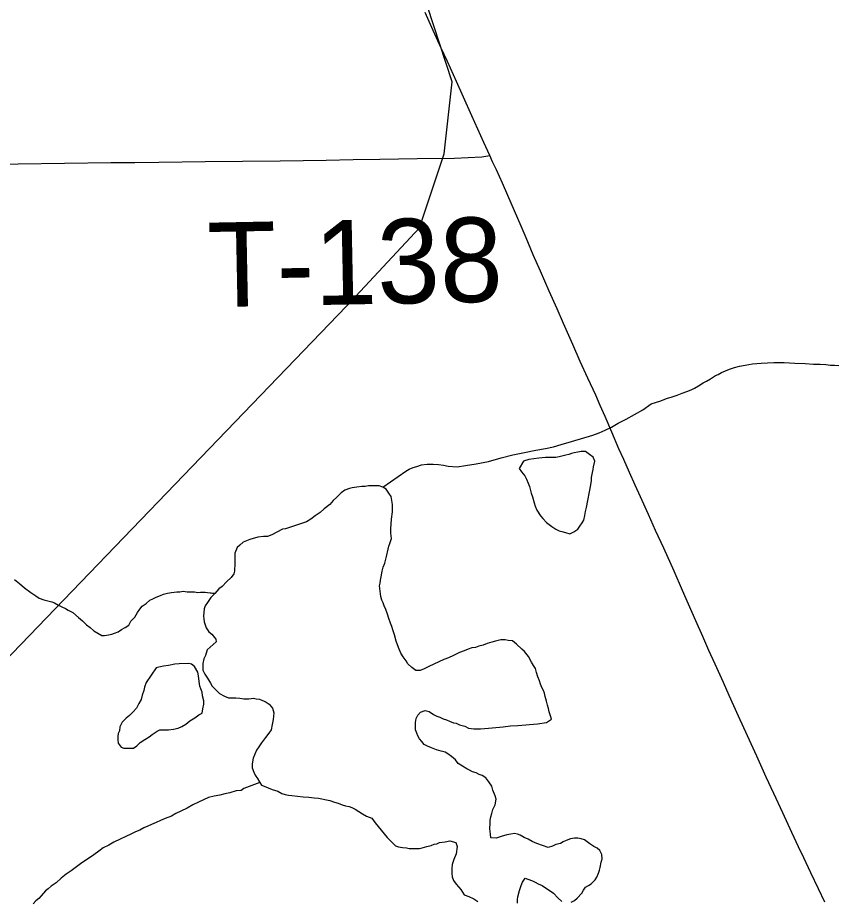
# Model space of a CAD drawing. Extents: x 103424 to 290657, y 38711 to 110967.
# Drawn here: x 214252.6113 to 214252.8863, y 40208.8667 to 40209.1637 of the extents above; entities that cross this region are included whole.
import ezdxf

# ---------------------------------------------------------------- set-up
doc = ezdxf.new("R2010")
doc.units = 0
for name, color, linetype in [('GM_X_Minor_Lake', 7, 'Continuous'), ('GM_X_Minor_River', 7, 'Continuous'), ('GM_X_Rail_Line', 7, 'Continuous'), ('GM_X_State_Route', 7, 'Continuous'), ('GM_X_Township_Road', 7, 'Continuous'), ('GM_X_Township_Road_Text', 7, 'Continuous')]:
    doc.layers.add(name, color=color, linetype=linetype)

msp = doc.modelspace()

# ---------------------------------------------------------------- linework, layer by layer
at = {"layer": 'GM_X_Minor_Lake'}
for points in [[(214252.80405, 40209.00666), (214252.80409, 40209.00686), (214252.80427, 40209.008), (214252.80426, 40209.00914), (214252.80463, 40209.01085), (214252.80481, 40209.0118), (214252.80499, 40209.01275), (214252.80536, 40209.01466), (214252.80478, 40209.01598), (214252.80363, 40209.01692), (214252.8023, 40209.01786), (214252.80078, 40209.01785), (214252.79964, 40209.01765), (214252.7985, 40209.01745), (214252.79756, 40209.01726), (214252.79661, 40209.01687), (214252.79566, 40209.01667), (214252.79472, 40209.01648), (214252.79339, 40209.01609), (214252.79225, 40209.01589), (214252.79074, 40209.01588), (214252.78884, 40209.01586), (214252.78656, 40209.01566), (214252.78486, 40209.01545), (214252.78315, 40209.01525), (214252.78145, 40209.01467), (214252.77997, 40209.01223)], [(214252.77997, 40209.01223), (214252.78072, 40209.01105), (214252.78186, 40209.00973), (214252.78244, 40209.0086), (214252.78302, 40209.00727), (214252.78341, 40209.00614), (214252.784, 40209.00386), (214252.78439, 40209.00272), (214252.78497, 40209.00064), (214252.78536, 40208.9995), (214252.78594, 40208.99818), (214252.78709, 40208.99629), (214252.78786, 40208.99534), (214252.7892, 40208.99402), (214252.79091, 40208.99271), (214252.79225, 40208.99176), (214252.79339, 40208.9912), (214252.79434, 40208.99102), (214252.79548, 40208.99065), (214252.79701, 40208.99028), (214252.79833, 40208.99086), (214252.79965, 40208.99182), (214252.8004, 40208.99277), (214252.80115, 40208.99392), (214252.80171, 40208.99487), (214252.80208, 40208.9964), (214252.80226, 40208.99773), (214252.80263, 40208.99906), (214252.80405, 40209.00666)], [(214252.78618, 40208.94214), (214252.78579, 40208.94366), (214252.7854, 40208.94498), (214252.78482, 40208.94593), (214252.78406, 40208.94707), (214252.78309, 40208.94896), (214252.78175, 40208.95066), (214252.7808, 40208.95141), (214252.77908, 40208.95311), (214252.77774, 40208.95424), (214252.77622, 40208.95442), (214252.77527, 40208.9546), (214252.77375, 40208.95459), (214252.77204, 40208.95419), (214252.77072, 40208.95381), (214252.7692, 40208.95341), (214252.76788, 40208.95284), (214252.76637, 40208.95244), (214252.76523, 40208.95206), (214252.76409, 40208.95186), (214252.76277, 40208.95147), (214252.76144, 40208.95089), (214252.75993, 40208.95031), (214252.75785, 40208.94934), (214252.75615, 40208.94857), (214252.75463, 40208.94799), (214252.74953, 40208.94567), (214252.74802, 40208.9449), (214252.74669, 40208.94432), (214252.74517, 40208.94431), (214252.74384, 40208.94525), (214252.7425, 40208.94657), (214252.74192, 40208.94752), (214252.74097, 40208.94884), (214252.7402, 40208.95016), (214252.73942, 40208.95206), (214252.73865, 40208.95414), (214252.73806, 40208.95623), (214252.73748, 40208.95793), (214252.73709, 40208.95907), (214252.7367, 40208.96021), (214252.73612, 40208.96172), (214252.73573, 40208.96324), (214252.73515, 40208.96475), (214252.73457, 40208.96608), (214252.73418, 40208.96703), (214252.7338, 40208.96797), (214252.73341, 40208.96911), (214252.7332, 40208.97101), (214252.733, 40208.97271), (214252.73318, 40208.97367), (214252.73337, 40208.97462), (214252.73355, 40208.97576), (214252.73391, 40208.97766), (214252.73428, 40208.97899), (214252.73484, 40208.98033), (214252.73539, 40208.98261), (214252.73594, 40208.98508), (214252.73612, 40208.98603), (214252.7365, 40208.98699), (214252.73705, 40208.9887), (214252.73685, 40208.99041), (214252.73684, 40208.99193), (214252.737, 40208.99516), (214252.73736, 40208.99763), (214252.73735, 40209.0001), (214252.73714, 40209.00143), (214252.73695, 40209.00276), (214252.73618, 40209.00389), (214252.73522, 40209.00521), (214252.73407, 40209.00596), (214252.73293, 40209.00634), (214252.7316, 40209.00633), (214252.73047, 40209.00632), (214252.72933, 40209.00631), (214252.72819, 40209.00611), (214252.72705, 40209.0061), (214252.72535, 40209.0059), (214252.72383, 40209.0057), (214252.72288, 40209.0055), (214252.72137, 40209.00492), (214252.72005, 40209.00396), (214252.71854, 40209.00243), (214252.71741, 40209.00147), (214252.71628, 40209.00014), (214252.7144, 40208.9986), (214252.71308, 40208.99745), (214252.71138, 40208.9963), (214252.70987, 40208.99515), (214252.70844, 40208.99424)], [(214252.70844, 40208.99424), (214252.70135, 40208.99186), (214252.70135, 40208.99186), (214252.70041, 40208.99185), (214252.69681, 40208.98992), (214252.6953, 40208.98934), (214252.69397, 40208.98934), (214252.69208, 40208.98913), (214252.68943, 40208.98835), (214252.68716, 40208.98739), (214252.68603, 40208.98643), (214252.68508, 40208.98566), (214252.68434, 40208.98376), (214252.68435, 40208.98205), (214252.68436, 40208.98034), (214252.68419, 40208.97768), (214252.68401, 40208.97673), (214252.68307, 40208.97558), (214252.68157, 40208.97405), (214252.68006, 40208.97252), (214252.67893, 40208.97175), (214252.67761, 40208.97022), (214252.67629, 40208.96888), (214252.67517, 40208.96716), (214252.67442, 40208.96602), (214252.67404, 40208.96506), (214252.67387, 40208.96259), (214252.67388, 40208.96164), (214252.67408, 40208.9607), (214252.67466, 40208.95861), (214252.67562, 40208.95729), (214252.67658, 40208.95653), (214252.67792, 40208.95484), (214252.67812, 40208.95389), (214252.6751, 40208.95121), (214252.67454, 40208.9493), (214252.67398, 40208.94816), (214252.67362, 40208.94664), (214252.67363, 40208.94436), (214252.67421, 40208.94303), (214252.67517, 40208.94171), (214252.67613, 40208.94001), (214252.67671, 40208.93906), (214252.67786, 40208.93793), (214252.6792, 40208.93661), (214252.68091, 40208.93567), (214252.68224, 40208.93511), (214252.68357, 40208.93512), (214252.68471, 40208.93513), (214252.68604, 40208.93495), (214252.68737, 40208.93477), (214252.68908, 40208.93478), (214252.6906, 40208.93498), (214252.69155, 40208.9348), (214252.69269, 40208.93462), (214252.69364, 40208.93425), (214252.69459, 40208.93387), (214252.69592, 40208.93293), (214252.69707, 40208.93161), (214252.69746, 40208.93009), (214252.69729, 40208.92781), (214252.69693, 40208.9261), (214252.69656, 40208.92439), (214252.69581, 40208.92324), (214252.69468, 40208.92172), (214252.69337, 40208.92), (214252.69243, 40208.91866), (214252.69168, 40208.91751), (214252.69112, 40208.91618), (214252.69056, 40208.91485), (214252.6902, 40208.91294), (214252.69021, 40208.91162), (214252.69079, 40208.9101), (214252.69117, 40208.90915), (214252.69194, 40208.90802), (214252.69271, 40208.90669), (214252.69329, 40208.90575), (214252.69424, 40208.90538), (214252.69557, 40208.90482), (214252.6969, 40208.90426), (214252.69881, 40208.9037), (214252.70014, 40208.90295), (214252.70128, 40208.90258), (214252.70242, 40208.9024), (214252.70356, 40208.90221), (214252.70546, 40208.90204), (214252.70736, 40208.90186), (214252.70926, 40208.90169)], [(214252.65788, 40208.94519), (214252.6545, 40208.94023), (214252.65394, 40208.9387), (214252.65376, 40208.93756), (214252.6532, 40208.93604), (214252.65284, 40208.93452), (214252.65209, 40208.93318), (214252.65134, 40208.93166), (214252.65002, 40208.93032), (214252.64889, 40208.92917), (214252.64776, 40208.92821), (214252.64644, 40208.92687), (214252.6457, 40208.92535), (214252.64552, 40208.92401), (214252.64514, 40208.92306), (214252.64496, 40208.92211), (214252.64497, 40208.92097), (214252.64517, 40208.91983), (214252.64613, 40208.91851), (214252.64708, 40208.91814), (214252.64841, 40208.91815), (214252.64936, 40208.91815), (214252.65031, 40208.91816), (214252.65144, 40208.91893), (214252.65257, 40208.92008), (214252.65408, 40208.92104), (214252.65559, 40208.922), (214252.65653, 40208.92277), (214252.65823, 40208.92392), (214252.65918, 40208.92431), (214252.66032, 40208.92431), (214252.66202, 40208.92433), (214252.66373, 40208.92453), (214252.66524, 40208.92492), (214252.66657, 40208.9255), (214252.66789, 40208.92627), (214252.66921, 40208.92742), (214252.67091, 40208.92838), (214252.67223, 40208.92934), (214252.67337, 40208.92992), (214252.67354, 40208.93144), (214252.67391, 40208.93296), (214252.6739, 40208.9341), (214252.67351, 40208.93581), (214252.67331, 40208.93695), (214252.67292, 40208.93808), (214252.67254, 40208.93903), (214252.67234, 40208.94055), (214252.67213, 40208.94245), (214252.67193, 40208.94377), (214252.67078, 40208.94567), (214252.66982, 40208.94642), (214252.66887, 40208.9466), (214252.66565, 40208.94658), (214252.66413, 40208.94638), (214252.66205, 40208.94598), (214252.66034, 40208.94578), (214252.65883, 40208.94539), (214252.65788, 40208.94519)], [(214252.65788, 40208.94519), (214252.6545, 40208.94023), (214252.65394, 40208.9387), (214252.65376, 40208.93756), (214252.6532, 40208.93604), (214252.65284, 40208.93452), (214252.65209, 40208.93318), (214252.65134, 40208.93166), (214252.65002, 40208.93032), (214252.64889, 40208.92917), (214252.64776, 40208.92821), (214252.64644, 40208.92687), (214252.6457, 40208.92535), (214252.64552, 40208.92401), (214252.64514, 40208.92306), (214252.64496, 40208.92211), (214252.64497, 40208.92097), (214252.64517, 40208.91983), (214252.64613, 40208.91851), (214252.64708, 40208.91814), (214252.64841, 40208.91815), (214252.64936, 40208.91815), (214252.65031, 40208.91816), (214252.65144, 40208.91893), (214252.65257, 40208.92008), (214252.65408, 40208.92104), (214252.65559, 40208.922), (214252.65653, 40208.92277), (214252.65823, 40208.92392), (214252.65918, 40208.92431)], [(214252.65918, 40208.92431), (214252.66032, 40208.92431), (214252.66202, 40208.92433), (214252.66373, 40208.92453), (214252.66524, 40208.92492), (214252.66657, 40208.9255), (214252.66789, 40208.92627), (214252.66921, 40208.92742), (214252.67091, 40208.92838), (214252.67223, 40208.92934), (214252.67337, 40208.92992), (214252.67354, 40208.93144), (214252.67391, 40208.93296), (214252.6739, 40208.9341), (214252.67351, 40208.93581), (214252.67331, 40208.93695), (214252.67292, 40208.93808), (214252.67254, 40208.93903), (214252.67234, 40208.94055), (214252.67213, 40208.94245), (214252.67193, 40208.94377), (214252.67078, 40208.94567), (214252.66982, 40208.94642), (214252.66887, 40208.9466), (214252.66565, 40208.94658), (214252.66413, 40208.94638), (214252.66205, 40208.94598), (214252.66034, 40208.94578), (214252.65883, 40208.94539), (214252.65788, 40208.94519)], [(214252.80617, 40208.88454), (214252.80503, 40208.8851), (214252.80369, 40208.88604), (214252.80197, 40208.88736), (214252.80083, 40208.88773), (214252.79969, 40208.88791), (214252.79855, 40208.8879), (214252.79722, 40208.8877), (214252.79571, 40208.88712), (214252.79477, 40208.88674), (214252.79382, 40208.88616), (214252.79231, 40208.88577), (214252.79117, 40208.88519), (214252.78966, 40208.8848), (214252.78585, 40208.8861), (214252.78433, 40208.88685), (214252.78299, 40208.8876), (214252.78166, 40208.88816), (214252.78033, 40208.88891), (214252.77938, 40208.88928), (214252.77842, 40208.88947), (214252.7771, 40208.88926), (214252.77577, 40208.88907), (214252.77388, 40208.88848), (214252.77218, 40208.8879), (214252.77047, 40208.88808), (214252.77027, 40208.88922), (214252.77006, 40208.89111), (214252.77024, 40208.89301), (214252.77023, 40208.89396), (214252.77041, 40208.89511), (214252.77078, 40208.89625), (214252.77115, 40208.89758), (214252.7719, 40208.89911), (214252.77226, 40208.90101), (214252.77188, 40208.90215), (214252.7711, 40208.90404), (214252.77071, 40208.90537), (214252.76975, 40208.90688), (214252.76879, 40208.9082), (214252.76746, 40208.90895), (214252.76651, 40208.90932), (214252.76555, 40208.90989), (214252.76422, 40208.91026), (214252.76327, 40208.91082), (214252.76232, 40208.91119), (214252.75946, 40208.91307), (214252.7585, 40208.91421), (214252.75716, 40208.91533), (214252.75602, 40208.91628), (214252.75506, 40208.91684), (214252.75373, 40208.91721), (214252.75221, 40208.91758), (214252.7505, 40208.91833), (214252.74917, 40208.91889), (214252.74802, 40208.91945), (214252.74726, 40208.92039), (214252.74649, 40208.92134), (214252.74591, 40208.92228), (214252.74553, 40208.92323), (214252.74514, 40208.92436), (214252.74513, 40208.92569), (214252.74512, 40208.92683), (214252.7453, 40208.92816), (214252.74586, 40208.92931), (214252.7468, 40208.93026), (214252.74831, 40208.93085), (214252.74965, 40208.93048), (214252.75117, 40208.92954), (214252.75231, 40208.92898), (214252.75327, 40208.9286), (214252.75441, 40208.92804), (214252.75555, 40208.92767), (214252.7565, 40208.9273), (214252.75783, 40208.92674), (214252.75878, 40208.92655), (214252.75993, 40208.92599), (214252.76164, 40208.92562), (214252.76297, 40208.92488), (214252.76468, 40208.9247), (214252.76696, 40208.92471), (214252.76961, 40208.92492), (214252.77208, 40208.92513), (214252.77454, 40208.92534), (214252.77701, 40208.92574), (214252.77947, 40208.92576), (214252.78611, 40208.92637), (214252.78915, 40208.92678), (214252.79084, 40208.92793), (214252.79046, 40208.92907), (214252.79007, 40208.93039), (214252.78987, 40208.93153), (214252.78948, 40208.93267), (214252.78909, 40208.934), (214252.7887, 40208.93551), (214252.7885, 40208.93665), (214252.78811, 40208.9376), (214252.78754, 40208.93854), (214252.78715, 40208.93968), (214252.78676, 40208.94082), (214252.78618, 40208.94214)], [(214252.70926, 40208.90169), (214252.71097, 40208.90151), (214252.71249, 40208.90133), (214252.71363, 40208.90115), (214252.71458, 40208.90097), (214252.71629, 40208.9006), (214252.71781, 40208.90004), (214252.71914, 40208.89967), (214252.72047, 40208.89911), (214252.72161, 40208.89874), (214252.72276, 40208.89856), (214252.72371, 40208.89818), (214252.72485, 40208.89762), (214252.72599, 40208.89687), (214252.72733, 40208.89612), (214252.72866, 40208.89537), (214252.73038, 40208.89462), (214252.73153, 40208.89311), (214252.73555, 40208.8882), (214252.7367, 40208.88707), (214252.73842, 40208.88537), (214252.73937, 40208.885), (214252.7407, 40208.88482), (214252.74203, 40208.88464), (214252.74298, 40208.88446), (214252.7445, 40208.88447), (214252.74544, 40208.88448), (214252.74639, 40208.88448), (214252.74734, 40208.88468), (214252.74886, 40208.88507), (214252.75037, 40208.88546), (214252.75132, 40208.88585), (214252.75226, 40208.88604), (214252.75321, 40208.88643), (214252.75511, 40208.88664), (214252.75662, 40208.88703), (214252.75871, 40208.88647), (214252.7591, 40208.88514), (214252.75874, 40208.88267), (214252.758, 40208.88077), (214252.75744, 40208.87905), (214252.75726, 40208.87772), (214252.75728, 40208.87601), (214252.75747, 40208.87487), (214252.75786, 40208.87374), (214252.75882, 40208.87242), (214252.76035, 40208.87072), (214252.76151, 40208.86883), (214252.76303, 40208.86827), (214252.76474, 40208.86752), (214252.76608, 40208.86658)], [(214252.79739, 40208.86643), (214252.79852, 40208.86701), (214252.79947, 40208.86777), (214252.80097, 40208.86949), (214252.80153, 40208.87045), (214252.80228, 40208.8714), (214252.80323, 40208.87198), (214252.80417, 40208.87256), (214252.80549, 40208.8739), (214252.80605, 40208.87485), (214252.80661, 40208.87618), (214252.80698, 40208.87714), (214252.80717, 40208.87809), (214252.80753, 40208.8798), (214252.8079, 40208.88094), (214252.8077, 40208.88246), (214252.80712, 40208.88379), (214252.80617, 40208.88454)], [(214252.77936, 40208.86611), (214252.77935, 40208.86725), (214252.77954, 40208.8682), (214252.78009, 40208.87029), (214252.78065, 40208.872), (214252.78102, 40208.87315), (214252.78196, 40208.87448), (214252.78291, 40208.87411), (214252.78443, 40208.87355), (214252.78538, 40208.87318), (214252.78633, 40208.87262), (214252.78767, 40208.87206), (214252.79148, 40208.86942), (214252.79301, 40208.86792), (214252.79435, 40208.8666)]]:
    msp.add_lwpolyline(points, dxfattribs=at)
at = {"layer": 'GM_X_Minor_River'}
for points in [[(214252.73407, 40209.00596), (214252.74181, 40209.01134), (214252.74295, 40209.01192), (214252.74427, 40209.0125), (214252.7456, 40209.01289), (214252.74711, 40209.01347), (214252.74901, 40209.01367), (214252.75109, 40209.01369), (214252.7528, 40209.01351), (214252.75451, 40209.01333), (214252.75603, 40209.01296), (214252.75907, 40209.0128), (214252.76191, 40209.0132), (214252.76551, 40209.01379), (214252.76968, 40209.01458), (214252.77385, 40209.01575), (214252.77783, 40209.01673), (214252.7818, 40209.01752), (214252.78559, 40209.01831), (214252.78881, 40209.0189), (214252.79147, 40209.01949), (214252.79412, 40209.02027), (214252.79753, 40209.02125), (214252.80472, 40209.02339), (214252.8068, 40209.02416), (214252.80888, 40209.02513), (214252.81096, 40209.02609), (214252.81323, 40209.02744), (214252.81588, 40209.02879), (214252.81871, 40209.03033), (214252.82154, 40209.03187), (214252.82437, 40209.03398), (214252.82759, 40209.03495), (214252.82948, 40209.03573), (214252.83138, 40209.03631), (214252.83308, 40209.03689), (214252.83478, 40209.03747), (214252.8363, 40209.03806), (214252.83781, 40209.03864), (214252.83895, 40209.03921), (214252.84027, 40209.03998), (214252.84178, 40209.04094), (214252.84291, 40209.04152), (214252.84424, 40209.04229), (214252.84593, 40209.04344), (214252.84688, 40209.04383), (214252.84801, 40209.04441), (214252.84934, 40209.04499), (214252.85066, 40209.04557), (214252.85236, 40209.04615), (214252.85407, 40209.04654), (214252.85596, 40209.04694), (214252.85843, 40209.04734), (214252.86127, 40209.04755), (214252.86563, 40209.04777), (214252.86905, 40209.04779), (214252.87266, 40209.04763), (214252.87607, 40209.04746), (214252.87892, 40209.0473), (214252.8812, 40209.04731), (214252.8831, 40209.04714), (214252.88462, 40209.04696), (214252.88595, 40209.04697), (214252.88747, 40209.04679)], [(214252.61021, 40208.97485), (214252.61193, 40208.97354), (214252.61365, 40208.97203), (214252.61575, 40208.97053), (214252.61746, 40208.9694), (214252.61861, 40208.96865), (214252.62013, 40208.96809), (214252.62146, 40208.96772), (214252.62279, 40208.96735), (214252.62374, 40208.96698), (214252.62508, 40208.96623), (214252.62622, 40208.96566), (214252.62736, 40208.9651), (214252.62832, 40208.96454), (214252.62984, 40208.96379), (214252.63175, 40208.9621)], [(214252.63175, 40208.9621), (214252.63309, 40208.96097), (214252.63443, 40208.95965), (214252.63576, 40208.95871), (214252.63691, 40208.95757), (214252.63958, 40208.95607), (214252.64053, 40208.95608), (214252.64185, 40208.95628), (214252.64299, 40208.95648), (214252.64394, 40208.95687), (214252.64507, 40208.95725), (214252.6462, 40208.95802), (214252.64753, 40208.95879), (214252.64866, 40208.95956), (214252.64941, 40208.96089), (214252.65073, 40208.96223), (214252.65166, 40208.96376), (214252.65241, 40208.96491), (214252.65316, 40208.96586), (214252.65449, 40208.96682), (214252.65581, 40208.96797), (214252.65675, 40208.96836), (214252.65788, 40208.96894), (214252.6594, 40208.96952), (214252.66034, 40208.9699), (214252.66167, 40208.97029), (214252.663, 40208.97049), (214252.66489, 40208.9707), (214252.66584, 40208.9707), (214252.66698, 40208.9709), (214252.66831, 40208.97072), (214252.66926, 40208.97073), (214252.67078, 40208.97074), (214252.67192, 40208.97056), (214252.67286, 40208.97057), (214252.67438, 40208.97058), (214252.67761, 40208.97022), (214252.67514, 40208.97039)], [(214252.69271, 40208.90669), (214252.68741, 40208.90457), (214252.68647, 40208.90399), (214252.68476, 40208.90379), (214252.68268, 40208.9032), (214252.68098, 40208.90281), (214252.67927, 40208.90242), (214252.67738, 40208.90202), (214252.67548, 40208.90163), (214252.67378, 40208.90086), (214252.67208, 40208.90008), (214252.67019, 40208.89912), (214252.6683, 40208.89797), (214252.66622, 40208.897), (214252.66452, 40208.89623), (214252.66301, 40208.89527), (214252.66092, 40208.89449), (214252.65941, 40208.89391), (214252.6579, 40208.89314), (214252.65638, 40208.89256), (214252.65506, 40208.89198), (214252.65374, 40208.8914), (214252.65242, 40208.89063), (214252.6509, 40208.89005), (214252.64939, 40208.88928), (214252.64769, 40208.88851), (214252.6458, 40208.88754), (214252.64372, 40208.88658), (214252.64202, 40208.88562), (214252.64013, 40208.88465), (214252.63862, 40208.8835), (214252.63692, 40208.88235), (214252.63484, 40208.88082), (214252.63295, 40208.87966), (214252.63107, 40208.87832), (214252.62937, 40208.87698), (214252.62767, 40208.87582), (214252.62597, 40208.87448), (214252.62428, 40208.87295), (214252.62258, 40208.8718), (214252.62163, 40208.87084), (214252.62069, 40208.87026), (214252.61919, 40208.86854), (214252.61843, 40208.86759), (214252.61749, 40208.86682), (214252.61655, 40208.86586)]]:
    msp.add_lwpolyline(points, dxfattribs=at)
at = {"layer": 'GM_X_Rail_Line'}
msp.add_lwpolyline([(214250.85343, 40208.92373), (214251.15406, 40208.91532), (214251.17964, 40208.91122), (214251.19738, 40208.90372), (214251.29151, 40208.84026), (214251.30379, 40208.83514), (214251.3188, 40208.83309), (214251.37678, 40208.83309), (214251.78779, 40208.8443), (214251.85638, 40208.84426), (214252.4323, 40208.85042), (214252.4466, 40208.85011), (214252.51437, 40208.85128), (214252.72195, 40209.06672), (214252.74642, 40209.09313), (214252.75468, 40209.11793), (214252.75744, 40209.14216), (214252.74918, 40209.16751), (214252.74808, 40209.18073), (214252.75028, 40209.19119), (214252.75909, 40209.20442), (214253.0438, 40209.48592), (214253.15258, 40209.58733)], dxfattribs=at)
at = {"layer": 'GM_X_State_Route'}
msp.add_lwpolyline([(214252.8827, 40208.86637), (214252.88055, 40208.87092), (214252.87803, 40208.87624), (214252.87562, 40208.88133), (214252.8739, 40208.88497), (214252.87161, 40208.88985), (214252.86859, 40208.89646), (214252.86556, 40208.90294), (214252.86306, 40208.90845), (214252.85982, 40208.91547), (214252.85673, 40208.92227), (214252.85371, 40208.92899), (214252.85056, 40208.93591), (214252.84861, 40208.94026), (214252.84584, 40208.94643), (214252.84377, 40208.95104), (214252.84168, 40208.95577), (214252.83937, 40208.96103), (214252.83692, 40208.96658), (214252.83488, 40208.97123), (214252.83204, 40208.97765), (214252.82858, 40208.98543), (214252.8258, 40208.99136), (214252.82339, 40208.99676), (214252.82074, 40209.00272), (214252.81898, 40209.00659), (214252.81707, 40209.01082), (214252.8151, 40209.01518), (214252.81344, 40209.01885), (214252.81108, 40209.02443), (214252.80889, 40209.02962), (214252.80721, 40209.03337), (214252.80568, 40209.03681), (214252.80308, 40209.04254), (214252.80051, 40209.0482), (214252.79795, 40209.05386), (214252.79487, 40209.06094), (214252.7927, 40209.06585), (214252.79008, 40209.07182), (214252.78713, 40209.07853), (214252.78471, 40209.08402), (214252.78233, 40209.08971), (214252.78063, 40209.09362), (214252.77839, 40209.09877), (214252.77611, 40209.10401), (214252.77432, 40209.10812), (214252.77236, 40209.11262), (214252.77103, 40209.11533), (214252.77011, 40209.11737), (214252.76812, 40209.12176), (214252.76608, 40209.12628), (214252.76407, 40209.13074), (214252.76125, 40209.13697), (214252.75886, 40209.14227), (214252.75583, 40209.14898), (214252.75378, 40209.15351), (214252.75109, 40209.15945), (214252.74838, 40209.16544)], dxfattribs=at)
at = {"layer": 'GM_X_Township_Road'}
msp.add_lwpolyline([(214252.596, 40209.11437), (214252.61154, 40209.11458), (214252.62707, 40209.11479), (214252.64261, 40209.115), (214252.6507, 40209.11511), (214252.6588, 40209.11522), (214252.67433, 40209.11539), (214252.68694, 40209.11552), (214252.69956, 40209.11566), (214252.71509, 40209.11588), (214252.72409, 40209.11601), (214252.73309, 40209.11614), (214252.74567, 40209.11635), (214252.75825, 40209.11656), (214252.76744, 40209.11696), (214252.77011, 40209.11737)], dxfattribs=at)

# ---------------------------------------------------------------- texts
at = {"layer": 'GM_X_Township_Road_Text'}
msp.add_text('T-138', height=0.028409, rotation=1.1229, dxfattribs=at).set_placement((214252.67542, 40209.0664))

doc.saveas('drawing.dxf')
